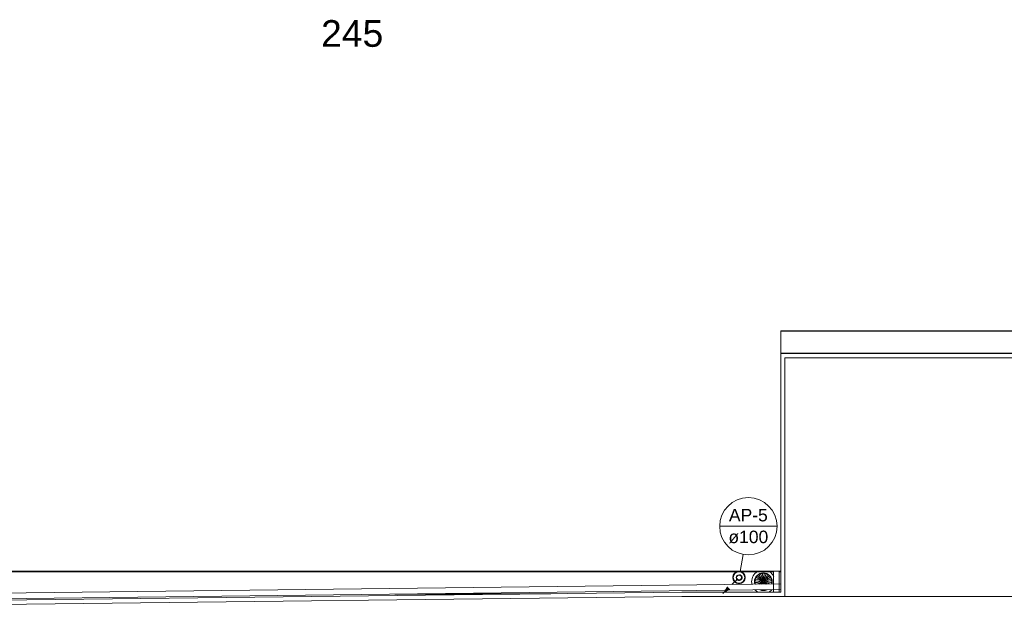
# Model space of a CAD drawing. Header units: millimetres. Extents: x 567 to 934, y -1 to 364.
# Tile 334 of 656: x 626 to 643, y 330 to 340. Entities that reach past the tile are written whole.
import ezdxf

# ---------------------------------------------------------------- set-up
doc = ezdxf.new("R2010")
doc.units = ezdxf.units.MM
doc.header["$MEASUREMENT"] = 0
doc.linetypes.add('JIS_02_1.2', pattern=[0.25, 0.125, -0.125])
doc.linetypes.add('NULL', pattern=[0])
doc.layers.get('0').update_dxf_attribs({"lineweight": 18})
for name, color, linetype, lineweight in [('AP-Condutos', 14, 'JIS_02_1.2', 25), ('AP-Indicação coluna', 14, 'Continuous', 13), ('Simbolos', 14, 'Continuous', 20), ('Simbolos_int', 14, 'Continuous', 15)]:
    doc.layers.add(name, color=color, linetype=linetype, lineweight=lineweight)
doc.layers.add('ARQ FINA', color=8, linetype='Continuous')
doc.styles.add('Arial', font='arial.ttf')

msp = doc.modelspace()

# ---------------------------------------------------------------- hatches: boundary and pattern name
at = {"layer": 'AP-Condutos', "linetype": 'Continuous'}
msp.add_hatch(color=151, dxfattribs=at).paths.add_polyline_path([(637.974, 330.032), (638.104, 330.107), (638.049, 330.162)])

# ---------------------------------------------------------------- linework, layer by layer
at = {"layer": 'AP-Condutos'}
msp.add_lwpolyline([(638.222, 330.28), (637.974, 330.032)], dxfattribs=at)
msp.add_circle((638.257, 330.315), 0.05, dxfattribs=at)
at = {"layer": 'AP-Indicação coluna'}
for p, q in [((637.917, 331.217), (638.925, 331.217)), ((638.331, 330.721), (638.276, 330.422))]:
    msp.add_line(p, q, dxfattribs=at)
msp.add_circle((638.421, 331.217), 0.504, dxfattribs=at)
msp.add_circle((638.421, 331.217), 0.504, dxfattribs=at)
at = {"layer": 'ARQ FINA', "lineweight": 5}
for p, q in [((638.991, 334.255), (638.991, 334.655)), ((638.991, 334.655), (644.747, 334.655)), ((644.747, 334.649), (638.991, 334.649)), ((644.747, 334.262), (638.991, 334.262)), ((638.991, 334.255), (638.991, 330.058)), ((644.727, 334.255), (638.991, 334.255)), ((639.065, 329.984), (639.065, 334.181)), ((639.065, 334.181), (644.653, 334.181)), ((605.933, 330.424), (638.991, 330.424)), ((638.865, 330.418), (606.059, 330.418)), ((638.679, 330.266), (638.64, 330.369)), ((638.67, 330.376), (638.68, 330.266)), ((638.69, 330.266), (638.7, 330.376)), ((638.73, 330.369), (638.691, 330.266)), ((638.865, 330.424), (638.865, 330.058)), ((638.965, 330.424), (638.965, 330.058)), ((638.991, 330.418), (638.965, 330.418)), ((638.99, 330.204), (613.281, 329.9)), ((638.551, 330.256), (638.66, 330.242)), ((638.662, 330.252), (638.557, 330.286)), ((638.564, 330.199), (638.662, 330.231)), ((638.57, 330.314), (638.663, 330.253)), ((638.669, 330.26), (638.589, 330.337)), ((638.613, 330.356), (638.67, 330.261)), ((638.646, 330.2), (638.669, 330.222)), ((638.66, 330.242), (638.653, 330.243)), ((638.66, 330.241), (638.653, 330.24)), ((638.657, 330.2), (638.67, 330.221)), ((638.673, 330.2), (638.679, 330.217)), ((638.68, 330.217), (638.679, 330.2)), ((638.692, 330.2), (638.69, 330.217)), ((638.691, 330.217), (638.697, 330.2)), ((638.713, 330.201), (638.7, 330.221)), ((638.781, 330.337), (638.701, 330.26)), ((638.701, 330.222), (638.723, 330.201)), ((638.751, 330.201), (638.707, 330.23)), ((638.813, 330.286), (638.708, 330.252)), ((638.708, 330.231), (638.797, 330.202)), ((638.71, 330.242), (638.717, 330.243)), ((638.82, 330.226), (638.71, 330.241)), ((638.71, 330.241), (638.717, 330.24)), ((638.83, 330.202), (638.831, 330.206)), ((638.99, 330.204), (638.991, 330.104)), ((637.249, 330.058), (612.009, 329.759)), ((638.991, 330.104), (613.282, 329.8)), ((634.405, 330.024), (632.204, 330.024)), ((634.946, 330.03), (632.745, 330.03)), ((638.991, 330.058), (637.249, 330.058)), ((612.009, 329.685), (637.25, 329.984)), ((612.009, 329.685), (637.25, 329.984)), ((637.25, 329.984), (639.065, 329.984)), ((637.25, 329.984), (671.091, 329.984))]:
    msp.add_line(p, q, dxfattribs=at)
for points in [[(638.619, 330.376), (638.613, 330.373), (638.608, 330.37), (638.603, 330.367), (638.598, 330.363), (638.593, 330.36), (638.589, 330.356), (638.584, 330.352), (638.58, 330.348), (638.576, 330.344), (638.572, 330.339), (638.569, 330.336)], [(638.613, 330.356), (638.612, 330.36), (638.612, 330.364), (638.612, 330.367), (638.613, 330.37), (638.614, 330.371), (638.615, 330.372), (638.615, 330.372), (638.615, 330.373), (638.616, 330.374), (638.617, 330.374), (638.617, 330.375), (638.618, 330.375), (638.618, 330.375), (638.619, 330.376)], [(638.684, 330.391), (638.678, 330.391), (638.672, 330.391), (638.666, 330.39), (638.66, 330.389), (638.654, 330.388), (638.648, 330.387), (638.642, 330.385), (638.637, 330.383), (638.631, 330.381), (638.625, 330.379), (638.621, 330.377)], [(638.621, 330.377), (638.623, 330.377), (638.623, 330.377), (638.624, 330.378), (638.625, 330.378), (638.626, 330.378), (638.626, 330.378), (638.627, 330.378), (638.628, 330.378), (638.629, 330.378), (638.632, 330.377), (638.635, 330.375), (638.638, 330.373), (638.64, 330.369)], [(638.64, 330.369), (638.636, 330.374)], [(638.67, 330.376), (638.671, 330.38), (638.672, 330.383), (638.674, 330.386), (638.676, 330.388), (638.678, 330.389), (638.678, 330.39), (638.679, 330.39), (638.68, 330.39), (638.68, 330.39), (638.681, 330.391), (638.682, 330.391), (638.682, 330.391), (638.683, 330.391), (638.684, 330.391)], [(638.671, 330.382), (638.67, 330.376)], [(638.749, 330.377), (638.743, 330.379), (638.738, 330.382), (638.732, 330.384), (638.726, 330.385), (638.721, 330.387), (638.715, 330.388), (638.709, 330.389), (638.703, 330.39), (638.697, 330.391), (638.691, 330.391), (638.687, 330.391)], [(638.687, 330.391), (638.688, 330.391), (638.688, 330.391), (638.689, 330.391), (638.69, 330.39), (638.691, 330.39), (638.691, 330.39), (638.692, 330.39), (638.693, 330.389), (638.694, 330.388), (638.696, 330.386), (638.698, 330.383), (638.7, 330.38), (638.7, 330.376)], [(638.7, 330.376), (638.699, 330.382)], [(638.73, 330.369), (638.732, 330.373), (638.735, 330.375), (638.738, 330.377), (638.741, 330.378), (638.742, 330.378), (638.743, 330.378), (638.744, 330.378), (638.745, 330.378), (638.746, 330.378), (638.746, 330.378), (638.747, 330.378), (638.748, 330.377), (638.748, 330.377), (638.749, 330.377)], [(638.734, 330.374), (638.73, 330.369)], [(638.801, 330.336), (638.798, 330.34), (638.794, 330.345), (638.789, 330.349), (638.785, 330.353), (638.78, 330.357), (638.776, 330.361), (638.771, 330.364), (638.766, 330.368), (638.761, 330.371), (638.755, 330.374), (638.751, 330.376)], [(638.751, 330.376), (638.753, 330.375), (638.753, 330.375), (638.753, 330.374), (638.754, 330.374), (638.755, 330.373), (638.755, 330.372), (638.756, 330.372), (638.756, 330.371), (638.757, 330.37), (638.758, 330.367), (638.759, 330.364), (638.758, 330.36), (638.757, 330.356)], [(638.539, 330.273), (638.537, 330.267), (638.536, 330.261), (638.536, 330.255), (638.535, 330.249), (638.535, 330.243), (638.535, 330.241)], [(638.535, 330.241), (638.535, 330.235), (638.536, 330.229), (638.536, 330.223), (638.537, 330.217), (638.538, 330.211), (638.539, 330.209)], [(638.551, 330.256), (638.547, 330.258), (638.544, 330.259), (638.542, 330.262), (638.54, 330.265), (638.539, 330.266), (638.539, 330.267), (638.539, 330.268), (638.539, 330.269), (638.539, 330.27), (638.538, 330.27), (638.538, 330.271), (638.538, 330.272), (638.538, 330.272), (638.539, 330.273)], [(638.539, 330.209), (638.538, 330.211), (638.538, 330.211), (638.538, 330.212), (638.538, 330.213), (638.539, 330.214), (638.539, 330.214), (638.539, 330.215), (638.539, 330.216), (638.54, 330.217), (638.541, 330.22), (638.543, 330.222), (638.546, 330.224), (638.55, 330.226)], [(638.567, 330.334), (638.563, 330.329), (638.56, 330.324), (638.557, 330.319), (638.554, 330.314), (638.551, 330.308), (638.548, 330.303), (638.546, 330.297), (638.544, 330.292), (638.542, 330.286), (638.54, 330.28), (638.539, 330.276)], [(638.539, 330.276), (638.54, 330.277), (638.54, 330.278), (638.54, 330.278), (638.541, 330.279), (638.541, 330.28), (638.542, 330.28), (638.542, 330.281), (638.543, 330.282), (638.544, 330.283), (638.546, 330.284), (638.549, 330.286), (638.553, 330.286), (638.557, 330.286)], [(638.539, 330.206), (638.541, 330.201), (638.541, 330.199)], [(638.544, 330.2), (638.542, 330.201), (638.542, 330.201), (638.541, 330.202), (638.541, 330.203), (638.541, 330.203), (638.54, 330.204), (638.54, 330.205), (638.54, 330.205), (638.539, 330.206), (638.539, 330.206)], [(638.545, 330.259), (638.547, 330.258), (638.551, 330.256)], [(638.55, 330.226), (638.545, 330.223)], [(638.55, 330.226), (638.565, 330.228), (638.584, 330.23), (638.607, 330.233), (638.632, 330.237), (638.66, 330.241)], [(638.557, 330.286), (638.551, 330.286)], [(638.57, 330.314), (638.567, 330.316), (638.566, 330.32), (638.565, 330.323), (638.565, 330.326), (638.565, 330.328), (638.565, 330.328), (638.565, 330.329), (638.565, 330.33), (638.565, 330.331), (638.566, 330.331), (638.566, 330.332), (638.566, 330.332), (638.566, 330.333), (638.567, 330.334)], [(638.566, 330.318), (638.57, 330.314)], [(638.569, 330.336), (638.57, 330.337), (638.57, 330.337), (638.57, 330.337), (638.571, 330.338), (638.572, 330.339), (638.573, 330.339), (638.573, 330.339), (638.574, 330.34), (638.576, 330.34), (638.579, 330.34), (638.582, 330.34), (638.586, 330.339), (638.589, 330.337)], [(638.589, 330.337), (638.584, 330.34)], [(638.612, 330.362), (638.613, 330.356)], [(638.618, 330.2), (638.639, 330.214), (638.663, 330.23)], [(638.662, 330.252), (638.664, 330.251), (638.664, 330.25), (638.665, 330.25), (638.665, 330.249), (638.665, 330.249), (638.665, 330.248), (638.666, 330.248), (638.666, 330.247), (638.666, 330.247), (638.666, 330.246), (638.665, 330.245), (638.665, 330.245), (638.665, 330.245), (638.665, 330.244), (638.665, 330.244), (638.664, 330.243), (638.664, 330.243), (638.663, 330.243), (638.663, 330.242), (638.662, 330.242), (638.66, 330.242)], [(638.66, 330.242), (638.662, 330.242), (638.662, 330.242), (638.663, 330.242), (638.664, 330.243), (638.664, 330.243), (638.664, 330.244)], [(638.66, 330.241), (638.662, 330.241), (638.662, 330.24), (638.663, 330.24), (638.664, 330.24), (638.664, 330.239), (638.664, 330.239), (638.665, 330.239), (638.665, 330.238), (638.665, 330.237), (638.665, 330.237), (638.666, 330.236), (638.666, 330.236), (638.666, 330.235), (638.666, 330.235), (638.666, 330.234), (638.665, 330.234), (638.665, 330.233), (638.665, 330.233), (638.665, 330.233), (638.664, 330.232), (638.662, 330.231)], [(638.665, 330.239), (638.664, 330.239), (638.664, 330.239), (638.663, 330.24), (638.663, 330.24), (638.662, 330.24), (638.66, 330.241)], [(638.664, 330.251), (638.662, 330.252)], [(638.662, 330.231), (638.664, 330.232)], [(638.669, 330.26), (638.67, 330.259), (638.67, 330.258), (638.67, 330.258), (638.67, 330.257), (638.67, 330.257), (638.67, 330.256), (638.67, 330.256), (638.67, 330.255), (638.67, 330.254), (638.67, 330.254), (638.669, 330.254), (638.669, 330.253), (638.669, 330.253), (638.668, 330.253), (638.668, 330.252), (638.667, 330.252), (638.667, 330.252), (638.666, 330.252), (638.666, 330.252), (638.665, 330.252), (638.663, 330.253)], [(638.663, 330.253), (638.664, 330.252)], [(638.663, 330.23), (638.664, 330.23), (638.665, 330.231), (638.666, 330.231), (638.666, 330.231), (638.667, 330.23), (638.667, 330.23), (638.668, 330.23), (638.668, 330.23), (638.669, 330.229), (638.669, 330.229), (638.67, 330.229), (638.67, 330.228), (638.67, 330.228), (638.67, 330.227), (638.67, 330.227), (638.67, 330.226), (638.67, 330.226), (638.67, 330.225), (638.67, 330.225), (638.67, 330.224), (638.669, 330.222)], [(638.664, 330.23), (638.663, 330.23)], [(638.67, 330.259), (638.669, 330.26)], [(638.669, 330.222), (638.67, 330.223)], [(638.679, 330.266), (638.679, 330.264), (638.679, 330.263), (638.679, 330.262), (638.679, 330.262), (638.679, 330.262), (638.678, 330.261), (638.678, 330.261), (638.678, 330.26), (638.677, 330.26), (638.677, 330.259), (638.676, 330.259), (638.676, 330.259), (638.675, 330.259), (638.675, 330.259), (638.674, 330.259), (638.674, 330.259), (638.673, 330.259), (638.673, 330.259), (638.672, 330.259), (638.671, 330.26), (638.67, 330.261)], [(638.67, 330.261), (638.671, 330.26)], [(638.67, 330.221), (638.671, 330.222), (638.672, 330.223), (638.672, 330.223), (638.673, 330.223), (638.673, 330.224), (638.674, 330.224), (638.674, 330.224), (638.675, 330.224), (638.676, 330.223), (638.676, 330.223), (638.677, 330.223), (638.677, 330.223), (638.677, 330.222), (638.678, 330.222), (638.678, 330.222), (638.678, 330.221), (638.679, 330.221), (638.679, 330.22), (638.679, 330.22), (638.679, 330.219), (638.679, 330.217)], [(638.671, 330.222), (638.67, 330.221)], [(638.679, 330.264), (638.679, 330.266)], [(638.679, 330.217), (638.679, 330.218)], [(638.69, 330.266), (638.689, 330.264), (638.689, 330.263), (638.688, 330.263), (638.687, 330.262), (638.686, 330.261), (638.684, 330.261), (638.683, 330.262), (638.681, 330.263), (638.681, 330.264), (638.68, 330.266)], [(638.68, 330.266), (638.681, 330.264)], [(638.68, 330.217), (638.681, 330.219), (638.681, 330.219), (638.682, 330.22), (638.683, 330.221), (638.684, 330.221), (638.686, 330.221), (638.687, 330.221), (638.689, 330.22), (638.69, 330.218), (638.69, 330.217)], [(638.681, 330.218), (638.68, 330.217)], [(638.69, 330.264), (638.69, 330.266)], [(638.69, 330.217), (638.69, 330.218)], [(638.7, 330.261), (638.699, 330.26), (638.699, 330.259), (638.698, 330.259), (638.697, 330.259), (638.697, 330.259), (638.696, 330.259), (638.696, 330.259), (638.695, 330.259), (638.695, 330.259), (638.694, 330.259), (638.694, 330.259), (638.693, 330.26), (638.693, 330.26), (638.692, 330.26), (638.692, 330.261), (638.692, 330.261), (638.691, 330.262), (638.691, 330.262), (638.691, 330.263), (638.691, 330.264), (638.691, 330.266)], [(638.691, 330.266), (638.691, 330.264)], [(638.691, 330.217), (638.691, 330.218), (638.691, 330.219), (638.691, 330.22), (638.691, 330.22), (638.691, 330.221), (638.692, 330.222), (638.692, 330.222), (638.692, 330.222), (638.693, 330.223), (638.694, 330.223), (638.694, 330.223), (638.694, 330.223), (638.695, 330.224), (638.695, 330.224), (638.696, 330.224), (638.697, 330.224), (638.697, 330.224), (638.698, 330.223), (638.698, 330.223), (638.699, 330.223), (638.7, 330.221)], [(638.691, 330.218), (638.691, 330.217)], [(638.699, 330.26), (638.7, 330.261)], [(638.7, 330.221), (638.699, 330.222)], [(638.757, 330.356), (638.75, 330.344), (638.74, 330.327), (638.728, 330.307), (638.715, 330.285), (638.7, 330.261)], [(638.707, 330.253), (638.706, 330.252), (638.705, 330.252), (638.704, 330.252), (638.704, 330.252), (638.704, 330.252), (638.703, 330.252), (638.702, 330.252), (638.702, 330.253), (638.701, 330.253), (638.701, 330.253), (638.701, 330.254), (638.7, 330.254), (638.7, 330.255), (638.7, 330.255), (638.7, 330.256), (638.7, 330.256), (638.7, 330.257), (638.7, 330.257), (638.7, 330.258), (638.7, 330.259), (638.701, 330.26)], [(638.701, 330.26), (638.7, 330.259)], [(638.701, 330.222), (638.7, 330.223), (638.7, 330.224), (638.7, 330.225), (638.7, 330.225), (638.7, 330.226), (638.7, 330.226), (638.7, 330.227), (638.7, 330.227), (638.7, 330.228), (638.701, 330.228), (638.701, 330.229), (638.701, 330.229), (638.702, 330.23), (638.702, 330.23), (638.703, 330.23), (638.703, 330.23), (638.704, 330.23), (638.704, 330.231), (638.705, 330.231), (638.706, 330.231), (638.707, 330.23)], [(638.7, 330.223), (638.701, 330.222)], [(638.71, 330.242), (638.709, 330.242), (638.708, 330.242), (638.707, 330.242), (638.707, 330.243), (638.706, 330.243), (638.706, 330.244), (638.705, 330.244), (638.705, 330.244), (638.705, 330.245), (638.705, 330.245), (638.705, 330.246), (638.705, 330.246), (638.705, 330.247), (638.705, 330.247), (638.705, 330.248), (638.705, 330.248), (638.705, 330.249), (638.705, 330.249), (638.706, 330.25), (638.706, 330.251), (638.708, 330.252)], [(638.708, 330.231), (638.707, 330.232), (638.706, 330.232), (638.705, 330.233), (638.705, 330.233), (638.705, 330.233), (638.705, 330.234), (638.705, 330.235), (638.705, 330.235), (638.705, 330.236), (638.705, 330.236), (638.705, 330.237), (638.705, 330.237), (638.705, 330.238), (638.705, 330.238), (638.706, 330.239), (638.706, 330.239), (638.706, 330.239), (638.707, 330.24), (638.707, 330.24), (638.708, 330.24), (638.71, 330.241)], [(638.706, 330.252), (638.707, 330.253)], [(638.706, 330.244), (638.706, 330.243), (638.706, 330.243), (638.707, 330.243), (638.707, 330.242), (638.708, 330.242), (638.71, 330.242)], [(638.71, 330.241), (638.709, 330.241), (638.708, 330.24), (638.707, 330.24), (638.707, 330.24), (638.706, 330.239), (638.706, 330.239)], [(638.707, 330.23), (638.706, 330.23)], [(638.8, 330.314), (638.788, 330.306), (638.772, 330.295), (638.752, 330.282), (638.731, 330.268), (638.707, 330.253)], [(638.708, 330.252), (638.707, 330.251)], [(638.707, 330.232), (638.708, 330.231)], [(638.82, 330.257), (638.806, 330.255), (638.786, 330.252), (638.764, 330.249), (638.738, 330.246), (638.71, 330.242)], [(638.757, 330.356), (638.759, 330.362)], [(638.781, 330.337), (638.785, 330.339), (638.788, 330.34), (638.791, 330.34), (638.795, 330.34), (638.796, 330.339), (638.797, 330.339), (638.797, 330.339), (638.798, 330.338), (638.799, 330.338), (638.799, 330.338), (638.8, 330.337), (638.8, 330.337), (638.801, 330.336), (638.801, 330.336)], [(638.787, 330.34), (638.781, 330.337)], [(638.803, 330.334), (638.804, 330.332), (638.804, 330.332), (638.804, 330.332), (638.805, 330.331), (638.805, 330.329), (638.805, 330.329), (638.805, 330.328), (638.806, 330.327), (638.806, 330.326), (638.805, 330.323), (638.805, 330.32), (638.803, 330.316), (638.8, 330.314)], [(638.8, 330.314), (638.804, 330.318)], [(638.831, 330.276), (638.83, 330.282), (638.828, 330.288), (638.826, 330.293), (638.824, 330.299), (638.821, 330.304), (638.819, 330.31), (638.816, 330.315), (638.813, 330.32), (638.809, 330.325), (638.806, 330.33), (638.803, 330.334)], [(638.813, 330.286), (638.817, 330.286), (638.821, 330.286), (638.824, 330.284), (638.827, 330.283), (638.828, 330.282), (638.828, 330.281), (638.829, 330.28), (638.829, 330.28), (638.83, 330.279), (638.83, 330.278), (638.83, 330.278), (638.83, 330.277), (638.831, 330.277), (638.831, 330.276)], [(638.819, 330.286), (638.813, 330.286)], [(638.832, 330.273), (638.832, 330.272), (638.832, 330.271), (638.832, 330.271), (638.832, 330.27), (638.832, 330.269), (638.831, 330.268), (638.831, 330.268), (638.831, 330.266), (638.831, 330.265), (638.829, 330.263), (638.827, 330.26), (638.824, 330.258), (638.82, 330.257)], [(638.82, 330.257), (638.826, 330.259)], [(638.82, 330.226), (638.824, 330.224), (638.827, 330.222), (638.829, 330.22), (638.831, 330.217), (638.831, 330.216), (638.831, 330.215), (638.831, 330.214), (638.832, 330.213), (638.832, 330.213), (638.832, 330.212), (638.832, 330.211), (638.832, 330.211), (638.832, 330.21), (638.832, 330.209)], [(638.826, 330.223), (638.82, 330.226)], [(638.831, 330.206), (638.83, 330.205), (638.83, 330.205), (638.83, 330.204), (638.83, 330.203), (638.829, 330.202), (638.829, 330.202)], [(638.835, 330.241), (638.835, 330.247), (638.835, 330.253), (638.834, 330.259), (638.833, 330.265), (638.832, 330.271), (638.832, 330.273)], [(638.832, 330.209), (638.833, 330.215), (638.834, 330.221), (638.834, 330.227), (638.835, 330.233), (638.835, 330.239), (638.835, 330.241)], [(638.635, 330.1), (638.638, 330.099), (638.644, 330.097), (638.65, 330.095), (638.655, 330.094), (638.661, 330.093), (638.667, 330.092), (638.673, 330.092), (638.679, 330.091), (638.684, 330.091)], [(638.684, 330.091), (638.682, 330.091), (638.682, 330.092), (638.681, 330.092), (638.68, 330.092), (638.679, 330.092), (638.679, 330.093), (638.678, 330.093), (638.677, 330.093), (638.676, 330.094), (638.674, 330.096), (638.672, 330.099)], [(638.687, 330.091), (638.693, 330.091), (638.698, 330.092), (638.704, 330.092), (638.71, 330.093), (638.716, 330.094), (638.722, 330.096), (638.728, 330.097), (638.734, 330.099), (638.739, 330.101)], [(638.698, 330.099), (638.696, 330.096), (638.694, 330.094), (638.693, 330.093), (638.692, 330.093), (638.691, 330.092), (638.691, 330.092), (638.69, 330.092), (638.689, 330.092), (638.689, 330.092), (638.688, 330.091), (638.687, 330.091), (638.687, 330.091)]]:
    msp.add_lwpolyline(points, dxfattribs=at)
for radius, start, end in [(0.206, 120.7874, 180), (0.156, 0, 180), (0.206, 27.4492, 59.2126), (0.206, 180, 192.2416), (0.156, 180, 196.0339), (0.0141, 0, 180), (0.0141, 180, 0), (0.156, 345.2832, 0), (0.206, 224.451, 244.5398), (0.156, 245.9126, 295.1), (0.206, 295.4602, 317.0667)]:
    msp.add_arc((638.685, 330.241), radius, start, end, dxfattribs=at)
at = {"layer": 'Simbolos'}
for radius in [0.109, 0.0414]:
    msp.add_circle((638.257, 330.315), radius, dxfattribs=at)
at = {"layer": 'Simbolos_int'}
for radius in [0.1, 0.0473]:
    msp.add_circle((638.257, 330.315), radius, dxfattribs=at)

# ---------------------------------------------------------------- texts
at = {"linetype": 'NULL', "lineweight": 5, "insert": (630.907, 340.122), "char_height": 0.4693, "width": 60.1153, "attachment_point": 1, "style": 'Arial'}
msp.add_mtext('245', dxfattribs=at)
at = {"layer": 'AP-Indicação coluna', "linetype": 'NULL', "char_height": 0.22, "attachment_point": 8, "line_spacing_factor": 0.6, "style": 'Arial'}
for s, insert, width in [('AP-5', (638.421, 331.3), 1.36662), ('ø100', (638.421, 330.914), 1.40082)]:
    msp.add_mtext(s, dxfattribs=dict(at, insert=insert, width=width))

doc.saveas('drawing.dxf')
